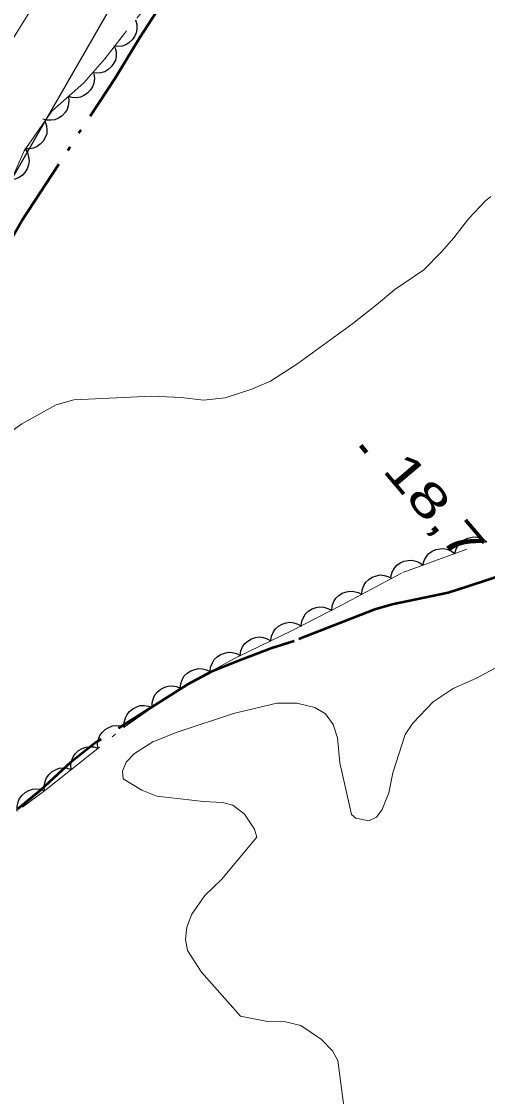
# Model space of a CAD drawing. Extents: x 386081 to 389416, y 5130568 to 5134082.
# Drawn here: x 388094.5 to 388135.6, y 5132329.7 to 5132424.5 of the extents above; entities that cross this region are included whole.
import ezdxf

# ---------------------------------------------------------------- set-up
doc = ezdxf.new("R2010")
doc.units = 0
doc.header["$LTSCALE"] = 1.2
for name, pattern in [('DASH_DOUBLE_DOT', [9.2, 5, -1.2, 0.3, -1.2, 0.3, -1.2]), ('DOT_DASHED', [7.7, 5, -1.2, 0.3, -1.2]), ('LONG_DASHED', [7.5, 6, -1.5])]:
    doc.linetypes.add(name, pattern=pattern)
for name, color, linetype, lineweight in [('1', 7, 'Continuous', 53), ('2', 7, 'Continuous', 13), ('3', 7, 'Continuous', 140), ('36', 7, 'Continuous', 13), ('4', 7, 'DASH_DOUBLE_DOT', 53), ('44', 7, 'Continuous', 25)]:
    doc.layers.add(name, color=color, linetype=linetype, lineweight=lineweight)

msp = doc.modelspace()

# ---------------------------------------------------------------- linework, layer by layer
at = {"layer": '1', "linetype": 'LONG_DASHED'}
msp.add_lwpolyline([(388139.2, 5132376.44), (388133.77, 5132374.63), (388132.1, 5132374.1), (388127.19, 5132373.07), (388125.66, 5132372.63), (388118.54, 5132369.86), (388116.57, 5132369.22), (388113.87, 5132368.21), (388111.23, 5132367.14), (388109.14, 5132366.02), (388101.09, 5132360.95), (388098.82, 5132359.15), (388096.18, 5132356.72), (388094.15, 5132355.04)], dxfattribs=at)
at = {"layer": '2', "linetype": 'LONG_DASHED'}
for points in [[(388119.04, 5132472.38), (388118.04, 5132469.36), (388116.44, 5132466.3), (388111.52, 5132456.3), (388106.08, 5132444.45), (388101.87, 5132436.13), (388088.53, 5132414.46), (388085.51, 5132408.92), (388082.02, 5132403.21), (388080.12, 5132399.49), (388076.2, 5132391.12), (388075.24, 5132388.29), (388073.83, 5132385.26), (388068.58, 5132375.15), (388067.65, 5132372.18), (388069.61, 5132373.44), (388074.36, 5132378.5), (388076.67, 5132380.6)], [(388123.04, 5132327.94), (388122.38, 5132332.88), (388121.92, 5132333.74), (388120.94, 5132334.74), (388119.13, 5132335.96), (388117.79, 5132336.3), (388116.18, 5132336.34), (388113.8, 5132336.8), (388110.36, 5132340.66), (388109.15, 5132342.59), (388108.96, 5132343.55), (388109.08, 5132344.63), (388109.52, 5132345.79), (388110.66, 5132347.42), (388112.13, 5132348.83), (388115.26, 5132352.57), (388115.04, 5132353.28), (388114.16, 5132354.59), (388113.13, 5132355.38), (388112.23, 5132355.63), (388110.56, 5132355.71), (388106.45, 5132356.2), (388105.11, 5132356.72), (388103.48, 5132357.7), (388103.4, 5132358.38), (388103.74, 5132359.17), (388104.46, 5132359.95), (388106.08, 5132360.97), (388108.24, 5132361.84), (388113.2, 5132363.47), (388117, 5132364.38), (388118.78, 5132364.38), (388120.36, 5132364), (388121.3, 5132363.44), (388121.98, 5132362.51), (388122.35, 5132361.33), (388122.58, 5132359.13), (388123.58, 5132354.58), (388123.99, 5132354.25), (388125.13, 5132354), (388125.81, 5132354.33), (388126.3, 5132355.01), (388126.89, 5132356.49), (388127.23, 5132358.24), (388128.31, 5132361.61), (388128.99, 5132362.61), (388130.78, 5132364.5), (388132.54, 5132365.67), (388134.61, 5132366.59), (388139.5, 5132369.25)]]:
    msp.add_lwpolyline(points, dxfattribs=at)
at = {"layer": '2'}
msp.add_lwpolyline([(388092.15, 5132387.3), (388094.55, 5132388.99), (388097.57, 5132390.68), (388099.11, 5132391.12), (388106, 5132391.43), (388108.59, 5132391.33), (388110.55, 5132391.1), (388112.46, 5132391.3), (388114.8, 5132392.06), (388116.46, 5132392.75), (388118.86, 5132394.31), (388123.71, 5132397.86), (388125.8, 5132399.48), (388127.4, 5132400.85), (388129.98, 5132402.59), (388131.52, 5132404.15), (388132.62, 5132405.39), (388133.91, 5132407.06), (388135.39, 5132408.67), (388135.88, 5132409.05)], dxfattribs=at)
at = {"layer": '3'}
msp.add_line((388124.41, 5132387.1), (388124.92, 5132386.49), dxfattribs=at)
at = {"layer": '36', "lineweight": 25}
msp.add_lwpolyline([(388129.01, 5132557.53), (388103.67, 5132510.59), (388080.89, 5132467.79), (388051.76, 5132408.43), (388082.32, 5132390.9), (388112.7, 5132443.67), (388134.68, 5132481.4), (388175.96, 5132550.09), (388203.59, 5132598.84), (388283.16, 5132575.74)], dxfattribs=at)
at = {"layer": '4'}
msp.add_lwpolyline([(388010.09, 5132278.21), (388026.45, 5132304.05), (388033.72, 5132313.69), (388035.49, 5132315.63), (388036.99, 5132317.42), (388039.12, 5132320.3), (388043.39, 5132325.78), (388046.7, 5132330.47), (388049.9, 5132335.38), (388053.85, 5132340.99), (388057.07, 5132345.38), (388065.43, 5132357.25), (388071.84, 5132367.23), (388073.62, 5132370.16), (388078.36, 5132378.48), (388082.47, 5132386.22), (388086.92, 5132393.73), (388094.51, 5132406.88), (388102.76, 5132419.47), (388104.93, 5132423.05), (388108.34, 5132428.3)], dxfattribs=at)
at = {"layer": '44', "linetype": 'DOT_DASHED', "lineweight": 13}
for points in [[(388108.5, 5132429.37), (388103.58, 5132423.42), (388101.85, 5132421.18), (388100.01, 5132419.07), (388097.19, 5132416.56), (388094.73, 5132413.08), (388093, 5132409.12)], [(388066.84, 5132327.04), (388069.05, 5132330.27), (388075.18, 5132338.09), (388078.38, 5132341.57), (388081.82, 5132344.81), (388087.22, 5132349.67), (388096.68, 5132356.78), (388103.56, 5132362.26), (388108.35, 5132365.63), (388113.63, 5132368.51), (388118.3, 5132370.76), (388122.72, 5132373.02), (388128.11, 5132375.91), (388136.94, 5132379.11)]]:
    msp.add_lwpolyline(points, dxfattribs=at)
at = {"layer": '44'}
for points in [[(388104.55, 5132424.6), (388104.67, 5132424.2), (388104.67, 5132423.79), (388104.62, 5132423.46), (388104.47, 5132423.14), (388104.26, 5132422.84), (388103.97, 5132422.59), (388103.71, 5132422.4), (388103.37, 5132422.3), (388103, 5132422.25), (388102.64, 5132422.29)], [(388102.74, 5132422.2), (388102.85, 5132421.8), (388102.84, 5132421.39), (388102.78, 5132421.07), (388102.62, 5132420.75), (388102.41, 5132420.46), (388102.11, 5132420.21), (388101.84, 5132420.03), (388101.5, 5132419.94), (388101.13, 5132419.9), (388100.77, 5132419.94)], [(388100.88, 5132419.84), (388100.93, 5132419.43), (388100.87, 5132419.03), (388100.77, 5132418.71), (388100.57, 5132418.42), (388100.32, 5132418.15), (388100, 5132417.94), (388099.7, 5132417.8), (388099.35, 5132417.75), (388098.98, 5132417.76), (388098.64, 5132417.85)], [(388098.64, 5132417.85), (388098.69, 5132417.43), (388098.62, 5132417.03), (388098.53, 5132416.71), (388098.33, 5132416.42), (388098.08, 5132416.15), (388097.76, 5132415.95), (388097.46, 5132415.81), (388097.11, 5132415.76), (388096.74, 5132415.76), (388096.39, 5132415.85)], [(388096.57, 5132415.69), (388096.72, 5132415.3), (388096.75, 5132414.89), (388096.73, 5132414.56), (388096.6, 5132414.23), (388096.42, 5132413.92), (388096.15, 5132413.64), (388095.89, 5132413.44), (388095.57, 5132413.31), (388095.2, 5132413.23), (388094.84, 5132413.24)], [(388094.81, 5132413.26), (388095.03, 5132412.91), (388095.14, 5132412.51), (388095.18, 5132412.19), (388095.13, 5132411.84), (388095.01, 5132411.49), (388094.8, 5132411.17), (388094.6, 5132410.92), (388094.3, 5132410.72), (388093.96, 5132410.58), (388093.61, 5132410.51)], [(388132.71, 5132377.58), (388132.81, 5132377.98), (388133.02, 5132378.33), (388133.23, 5132378.59), (388133.52, 5132378.79), (388133.85, 5132378.94), (388134.23, 5132379.01), (388134.55, 5132379.04), (388134.9, 5132378.95), (388135.24, 5132378.81), (388135.53, 5132378.6)], [(388129.89, 5132376.55), (388129.99, 5132376.96), (388130.2, 5132377.31), (388130.41, 5132377.57), (388130.7, 5132377.77), (388131.03, 5132377.92), (388131.41, 5132377.99), (388131.73, 5132378.01), (388132.08, 5132377.93), (388132.42, 5132377.79), (388132.71, 5132377.58)], [(388127.07, 5132375.53), (388127.17, 5132375.94), (388127.38, 5132376.29), (388127.59, 5132376.54), (388127.88, 5132376.74), (388128.21, 5132376.9), (388128.59, 5132376.97), (388128.91, 5132376.99), (388129.26, 5132376.91), (388129.6, 5132376.77), (388129.89, 5132376.55)], [(388124.49, 5132373.97), (388124.53, 5132374.38), (388124.69, 5132374.76), (388124.86, 5132375.04), (388125.11, 5132375.28), (388125.42, 5132375.49), (388125.79, 5132375.61), (388126.11, 5132375.68), (388126.46, 5132375.65), (388126.81, 5132375.55), (388127.13, 5132375.39)], [(388121.85, 5132372.55), (388121.89, 5132372.97), (388122.05, 5132373.34), (388122.21, 5132373.63), (388122.47, 5132373.87), (388122.78, 5132374.07), (388123.14, 5132374.19), (388123.46, 5132374.26), (388123.81, 5132374.23), (388124.17, 5132374.14), (388124.49, 5132373.97)], [(388119.17, 5132371.2), (388119.22, 5132371.62), (388119.38, 5132371.99), (388119.55, 5132372.27), (388119.82, 5132372.51), (388120.13, 5132372.7), (388120.49, 5132372.82), (388120.81, 5132372.88), (388121.16, 5132372.84), (388121.52, 5132372.74), (388121.84, 5132372.57)], [(388116.47, 5132369.88), (388116.53, 5132370.29), (388116.71, 5132370.66), (388116.89, 5132370.94), (388117.15, 5132371.17), (388117.47, 5132371.36), (388117.84, 5132371.46), (388118.16, 5132371.52), (388118.51, 5132371.47), (388118.86, 5132371.36), (388119.18, 5132371.18)], [(388113.77, 5132368.58), (388113.83, 5132368.99), (388114, 5132369.36), (388114.18, 5132369.64), (388114.45, 5132369.86), (388114.77, 5132370.05), (388115.14, 5132370.16), (388115.46, 5132370.22), (388115.81, 5132370.17), (388116.16, 5132370.06), (388116.47, 5132369.88)], [(388111.13, 5132367.15), (388111.17, 5132367.56), (388111.33, 5132367.94), (388111.49, 5132368.23), (388111.75, 5132368.47), (388112.06, 5132368.67), (388112.42, 5132368.8), (388112.74, 5132368.87), (388113.09, 5132368.84), (388113.45, 5132368.75), (388113.77, 5132368.58)], [(388108.5, 5132365.71), (388108.54, 5132366.13), (388108.69, 5132366.5), (388108.86, 5132366.79), (388109.11, 5132367.03), (388109.42, 5132367.24), (388109.79, 5132367.36), (388110.1, 5132367.43), (388110.45, 5132367.4), (388110.81, 5132367.31), (388111.13, 5132367.15)], [(388106.04, 5132364), (388106.03, 5132364.42), (388106.14, 5132364.81), (388106.27, 5132365.11), (388106.5, 5132365.38), (388106.78, 5132365.62), (388107.13, 5132365.79), (388107.43, 5132365.89), (388107.79, 5132365.91), (388108.15, 5132365.86), (388108.49, 5132365.73)], [(388103.58, 5132362.28), (388103.57, 5132362.69), (388103.69, 5132363.08), (388103.82, 5132363.39), (388104.04, 5132363.66), (388104.33, 5132363.89), (388104.67, 5132364.06), (388104.98, 5132364.17), (388105.33, 5132364.18), (388105.7, 5132364.13), (388106.04, 5132364)], [(388101.23, 5132360.41), (388101.2, 5132360.82), (388101.29, 5132361.22), (388101.4, 5132361.53), (388101.61, 5132361.81), (388101.88, 5132362.07), (388102.22, 5132362.25), (388102.52, 5132362.38), (388102.87, 5132362.41), (388103.24, 5132362.38), (388103.58, 5132362.28)], [(388098.89, 5132358.54), (388098.86, 5132358.96), (388098.94, 5132359.35), (388099.06, 5132359.66), (388099.27, 5132359.94), (388099.53, 5132360.2), (388099.87, 5132360.38), (388100.17, 5132360.51), (388100.52, 5132360.54), (388100.89, 5132360.52), (388101.23, 5132360.41)], [(388096.54, 5132356.67), (388096.51, 5132357.09), (388096.6, 5132357.48), (388096.71, 5132357.79), (388096.92, 5132358.08), (388097.19, 5132358.33), (388097.52, 5132358.52), (388097.82, 5132358.64), (388098.17, 5132358.67), (388098.54, 5132358.65), (388098.89, 5132358.54)], [(388094.14, 5132354.87), (388094.12, 5132355.29), (388094.22, 5132355.68), (388094.34, 5132355.99), (388094.56, 5132356.27), (388094.83, 5132356.51), (388095.17, 5132356.69), (388095.48, 5132356.81), (388095.83, 5132356.83), (388096.2, 5132356.79), (388096.54, 5132356.67)]]:
    msp.add_lwpolyline(points, dxfattribs=at)

# ---------------------------------------------------------------- texts
at = {"layer": '3', "width": 1.4}
msp.add_text('18,7   ', height=3, rotation=310.294, dxfattribs=at).set_placement((388126.24, 5132384.88))

doc.saveas('drawing.dxf')
